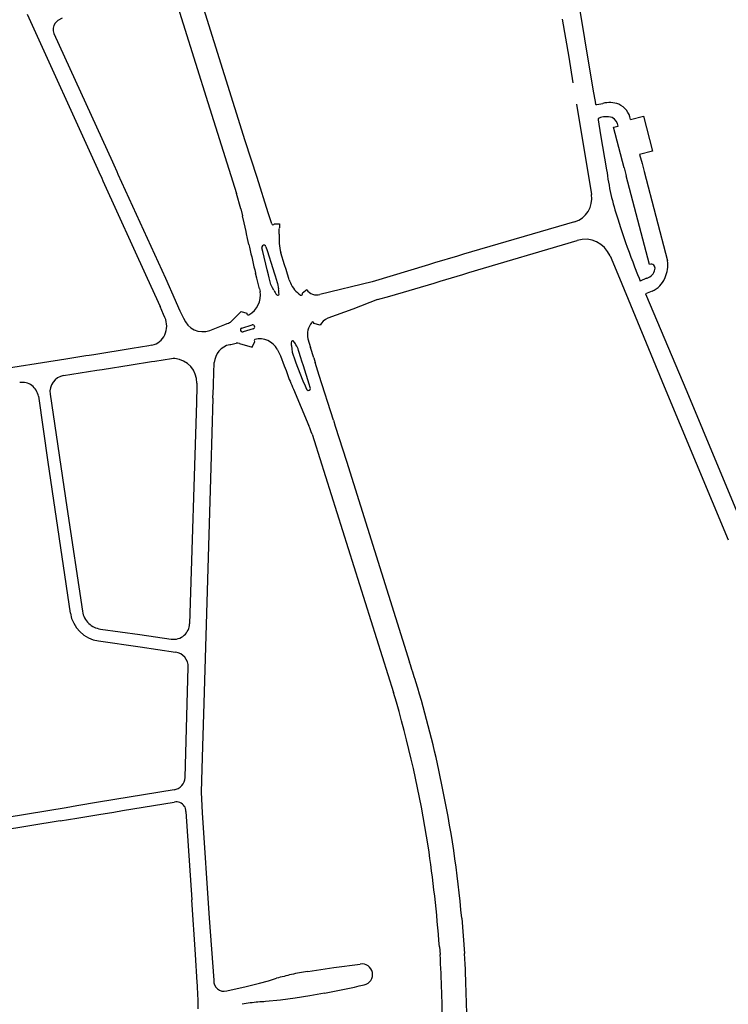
# Model space of a CAD drawing. Extents: x 148869 to 161638, y 453607 to 469810.
# Tile 989 of 1056: x 159143.64 to 159146.26, y 459848.13 to 459851.78. Entities that reach past the tile are written whole.
import ezdxf

# ---------------------------------------------------------------- set-up
doc = ezdxf.new("R2010")
doc.units = 0
doc.layers.add('LKI_V01_KANTRIJWEG', color=252, linetype='CONTINUOUS')

msp = doc.modelspace()

# ---------------------------------------------------------------- linework, layer by layer
at = {"layer": 'LKI_V01_KANTRIJWEG'}
for p, q in [((159143.6701, 459851.7973), (159143.9296, 459851.2247)), ((159143.6701, 459851.7973), (159143.9296, 459851.2247)), ((159143.799, 459851.782), (159143.7838, 459851.7733)), ((159143.799, 459851.782), (159143.7838, 459851.7733)), ((159143.7685, 459851.7254), (159143.985, 459851.2504)), ((159143.7685, 459851.7254), (159143.985, 459851.2504)), ((159145.7625, 459851.5194), (159145.7717, 459851.4663)), ((159145.7625, 459851.5194), (159145.7717, 459851.4663)), ((159145.7015, 459851.4635), (159145.7574, 459851.1294)), ((159145.7015, 459851.4635), (159145.7574, 459851.1294)), ((159145.7772, 459851.4624), (159145.7993, 459851.4667)), ((159145.7772, 459851.4624), (159145.7993, 459851.4667)), ((159145.7816, 459851.4064), (159145.7907, 459851.3505)), ((159145.7816, 459851.4064), (159145.7907, 459851.3505)), ((159145.8389, 459851.3782), (159145.8561, 459851.3831)), ((159145.8389, 459851.3782), (159145.8561, 459851.3831)), ((159145.8784, 459851.2278), (159145.8389, 459851.3782)), ((159145.8784, 459851.2278), (159145.8389, 459851.3782)), ((159145.7907, 459851.3505), (159145.8135, 459851.2211)), ((159145.7907, 459851.3505), (159145.8135, 459851.2211)), ((159145.9357, 459851.2774), (159145.9446, 459851.2446)), ((159145.9357, 459851.2774), (159145.9446, 459851.2446)), ((159143.9296, 459851.2247), (159143.9347, 459851.2136)), ((159143.9296, 459851.2247), (159143.9347, 459851.2136)), ((159143.985, 459851.2504), (159143.9901, 459851.2391)), ((159143.985, 459851.2504), (159143.9901, 459851.2391)), ((159143.9901, 459851.2391), (159144.0012, 459851.2148)), ((159143.9901, 459851.2391), (159144.0012, 459851.2148)), ((159145.8784, 459851.2278), (159145.8861, 459851.1986)), ((159145.8784, 459851.2278), (159145.8861, 459851.1986)), ((159145.9446, 459851.2446), (159145.9519, 459851.2149)), ((159145.9446, 459851.2446), (159145.9519, 459851.2149)), ((159143.9347, 459851.2136), (159143.9454, 459851.1899)), ((159143.9347, 459851.2136), (159143.9454, 459851.1899)), ((159143.9454, 459851.1899), (159143.95, 459851.1798)), ((159143.9454, 459851.1899), (159143.95, 459851.1798)), ((159144.0012, 459851.2148), (159144.0057, 459851.2048)), ((159144.0012, 459851.2148), (159144.0057, 459851.2048)), ((159144.0057, 459851.2048), (159144.1813, 459850.8195)), ((159144.0057, 459851.2048), (159144.1813, 459850.8195)), ((159144.5617, 459851.0617), (159144.5203, 459851.1926)), ((159144.5617, 459851.0617), (159144.5203, 459851.1926)), ((159145.9723, 459850.871), (159145.8861, 459851.1986)), ((159145.9723, 459850.871), (159145.8861, 459851.1986)), ((159145.9519, 459851.2149), (159146.0388, 459850.8847)), ((159145.9519, 459851.2149), (159146.0388, 459850.8847)), ((159143.95, 459851.1798), (159144.1139, 459850.8195)), ((159143.95, 459851.1798), (159144.1139, 459850.8195)), ((159144.4599, 459851.0763), (159144.4439, 459851.1337)), ((159144.4599, 459851.0763), (159144.4439, 459851.1337)), ((159144.4599, 459851.0763), (159144.4664, 459851.0509)), ((159144.4599, 459851.0763), (159144.4664, 459851.0509)), ((159144.4727, 459851.0254), (159144.4664, 459851.0509)), ((159144.4727, 459851.0254), (159144.4664, 459851.0509)), ((159144.5743, 459851.0208), (159144.5617, 459851.0617)), ((159144.5743, 459851.0208), (159144.5617, 459851.0617)), ((159144.48, 459850.9923), (159144.4727, 459851.0254)), ((159144.48, 459850.9923), (159144.4727, 459851.0254)), ((159144.5832, 459851.0216), (159144.6035, 459851.0207)), ((159144.5832, 459851.0216), (159144.6035, 459851.0207)), ((159145.6948, 459851.0291), (159145.2845, 459850.9085)), ((159145.6948, 459851.0291), (159145.2845, 459850.9085)), ((159145.8547, 459851.04), (159145.8646, 459851.0073)), ((159145.8547, 459851.04), (159145.8646, 459851.0073)), ((159144.4818, 459850.9841), (159144.48, 459850.9923)), ((159144.4818, 459850.9841), (159144.48, 459850.9923)), ((159144.4854, 459850.9674), (159144.4818, 459850.9841)), ((159144.4854, 459850.9674), (159144.4818, 459850.9841)), ((159144.6019, 459850.9832), (159144.6026, 459851.0032)), ((159144.6019, 459850.9832), (159144.6026, 459851.0032)), ((159144.4902, 459850.9449), (159144.4854, 459850.9674)), ((159144.4902, 459850.9449), (159144.4854, 459850.9674)), ((159144.4902, 459850.9449), (159144.4924, 459850.9348)), ((159144.4902, 459850.9449), (159144.4924, 459850.9348)), ((159144.5531, 459850.9364), (159144.5578, 459850.9221)), ((159144.5531, 459850.9364), (159144.5578, 459850.9221)), ((159145.3042, 459850.8408), (159145.7046, 459850.9599)), ((159145.3042, 459850.8408), (159145.7046, 459850.9599)), ((159144.5415, 459850.9186), (159144.5384, 459850.9324)), ((159144.5415, 459850.9186), (159144.5384, 459850.9324)), ((159144.5578, 459850.8508), (159144.5415, 459850.9186)), ((159144.5578, 459850.8508), (159144.5415, 459850.9186)), ((159144.5578, 459850.9221), (159144.5782, 459850.8564)), ((159144.5578, 459850.9221), (159144.5782, 459850.8564)), ((159144.622, 459850.8696), (159144.6082, 459850.9134)), ((159144.622, 459850.8696), (159144.6082, 459850.9134)), ((159145.2613, 459850.9018), (159145.1771, 459850.8763)), ((159145.2613, 459850.9018), (159145.1771, 459850.8763)), ((159145.2845, 459850.9085), (159145.2613, 459850.9018)), ((159145.2845, 459850.9085), (159145.2613, 459850.9018)), ((159145.8262, 459850.9022), (159145.8606, 459850.8195)), ((159145.8262, 459850.9022), (159145.8606, 459850.8195)), ((159144.6275, 459850.8516), (159144.622, 459850.8696)), ((159144.6275, 459850.8516), (159144.622, 459850.8696)), ((159145.1771, 459850.8763), (159145.154, 459850.8689)), ((159145.1771, 459850.8763), (159145.154, 459850.8689)), ((159144.519, 459850.8206), (159144.5145, 459850.8386)), ((159144.519, 459850.8206), (159144.5145, 459850.8386)), ((159144.562, 459850.8328), (159144.5578, 459850.8508)), ((159144.562, 459850.8328), (159144.5578, 459850.8508)), ((159144.5649, 459850.8213), (159144.562, 459850.8328)), ((159144.5649, 459850.8213), (159144.562, 459850.8328)), ((159144.5782, 459850.8564), (159144.5836, 459850.8392)), ((159144.5782, 459850.8564), (159144.5836, 459850.8392)), ((159144.5836, 459850.8392), (159144.5872, 459850.8281)), ((159144.5836, 459850.8392), (159144.5872, 459850.8281)), ((159144.5872, 459850.8281), (159144.5947, 459850.8039)), ((159144.5872, 459850.8281), (159144.5947, 459850.8039)), ((159144.6394, 459850.8134), (159144.6275, 459850.8516)), ((159144.6394, 459850.8134), (159144.6275, 459850.8516)), ((159145.1979, 459850.8086), (159145.2811, 459850.8337)), ((159145.1979, 459850.8086), (159145.2811, 459850.8337)), ((159145.2811, 459850.8337), (159145.3042, 459850.8408)), ((159145.2811, 459850.8337), (159145.3042, 459850.8408)), ((159144.1139, 459850.8195), (159144.1613, 459850.7153)), ((159144.1139, 459850.8195), (159144.1613, 459850.7153)), ((159144.1811, 459850.8195), (159144.2176, 459850.7391)), ((159144.1811, 459850.8195), (159144.2176, 459850.7391)), ((159144.5289, 459850.7811), (159144.519, 459850.8206)), ((159144.5289, 459850.7811), (159144.519, 459850.8206)), ((159144.5717, 459850.7971), (159144.5649, 459850.8213)), ((159144.5717, 459850.7971), (159144.5649, 459850.8213)), ((159145.0111, 459850.7531), (159145.1752, 459850.8021)), ((159145.0111, 459850.7531), (159145.1752, 459850.8021)), ((159145.1752, 459850.8021), (159145.1979, 459850.8086)), ((159145.1752, 459850.8021), (159145.1979, 459850.8086)), ((159145.9334, 459850.8195), (159145.9377, 459850.8095)), ((159145.9334, 459850.8195), (159145.9377, 459850.8095)), ((159145.9614, 459850.8195), (159145.9377, 459850.8095)), ((159145.9614, 459850.8195), (159145.9377, 459850.8095)), ((159145.9614, 459850.8195), (159145.9635, 459850.8203)), ((159145.9614, 459850.8195), (159145.9635, 459850.8203)), ((159146.0294, 459850.8222), (159146.0283, 459850.8195)), ((159146.0294, 459850.8222), (159146.0283, 459850.8195)), ((159144.5289, 459850.7811), (159144.5316, 459850.7708)), ((159144.5289, 459850.7811), (159144.5316, 459850.7708)), ((159144.7043, 459850.7774), (159144.6878, 459850.7644)), ((159144.7043, 459850.7774), (159144.6878, 459850.7644)), ((159144.9664, 459850.7407), (159145.0111, 459850.7531)), ((159144.9664, 459850.7407), (159145.0111, 459850.7531)), ((159145.9821, 459850.7724), (159145.9577, 459850.7621)), ((159145.9821, 459850.7724), (159145.9577, 459850.7621)), ((159144.1747, 459850.6856), (159144.1613, 459850.7153)), ((159144.1747, 459850.6856), (159144.1613, 459850.7153)), ((159144.2176, 459850.7391), (159144.2295, 459850.7109)), ((159144.2176, 459850.7391), (159144.2295, 459850.7109)), ((159144.9664, 459850.7407), (159144.8741, 459850.7053)), ((159144.9664, 459850.7407), (159144.8741, 459850.7053)), ((159144.1795, 459850.6748), (159144.1747, 459850.6856)), ((159144.1795, 459850.6748), (159144.1747, 459850.6856)), ((159144.2295, 459850.7109), (159144.2349, 459850.6995)), ((159144.2295, 459850.7109), (159144.2349, 459850.6995)), ((159144.2349, 459850.6995), (159144.2482, 459850.672)), ((159144.2349, 459850.6995), (159144.2482, 459850.672)), ((159144.4215, 459850.6574), (159144.4571, 459850.6916)), ((159144.4215, 459850.6574), (159144.4571, 459850.6916)), ((159144.462, 459850.6967), (159144.4829, 459850.6908)), ((159144.462, 459850.6967), (159144.4829, 459850.6908)), ((159144.8741, 459850.7053), (159144.7816, 459850.6719)), ((159144.8741, 459850.7053), (159144.7816, 459850.6719)), ((159144.3455, 459850.6262), (159144.4005, 459850.6487)), ((159144.3455, 459850.6262), (159144.4005, 459850.6487)), ((159144.4005, 459850.6487), (159144.4096, 459850.6522)), ((159144.4005, 459850.6487), (159144.4096, 459850.6522)), ((159144.4096, 459850.6522), (159144.4147, 459850.6541)), ((159144.4096, 459850.6522), (159144.4147, 459850.6541)), ((159144.4635, 459850.6356), (159144.502, 459850.6473)), ((159144.4635, 459850.6356), (159144.502, 459850.6473)), ((159144.7538, 459850.6457), (159144.7305, 459850.6529)), ((159144.7538, 459850.6457), (159144.7305, 459850.6529)), ((159144.506, 459850.6327), (159144.4685, 459850.6214)), ((159144.506, 459850.6327), (159144.4685, 459850.6214)), ((159144.0581, 459850.5612), (159144.1196, 459850.5708)), ((159144.0581, 459850.5612), (159144.1196, 459850.5708)), ((159144.1196, 459850.5708), (159144.1315, 459850.5728)), ((159144.1196, 459850.5708), (159144.1315, 459850.5728)), ((159144.4192, 459850.5741), (159144.4234, 459850.5752)), ((159144.4192, 459850.5741), (159144.4234, 459850.5752)), ((159144.4234, 459850.5752), (159144.4333, 459850.5772)), ((159144.4234, 459850.5752), (159144.4333, 459850.5772)), ((159144.4333, 459850.5772), (159144.4434, 459850.5791)), ((159144.4333, 459850.5772), (159144.4434, 459850.5791)), ((159144.4549, 459850.5788), (159144.5019, 459850.5652)), ((159144.4549, 459850.5788), (159144.5019, 459850.5652)), ((159144.5019, 459850.5652), (159144.5121, 459850.5856)), ((159144.5019, 459850.5652), (159144.5121, 459850.5856)), ((159144.7081, 459850.5957), (159144.7183, 459850.564)), ((159144.7081, 459850.5957), (159144.7183, 459850.564)), ((159143.8866, 459850.5334), (159143.8986, 459850.535)), ((159143.8866, 459850.5334), (159143.8986, 459850.535)), ((159144.6068, 459850.5324), (159144.621, 459850.4951)), ((159144.6068, 459850.5324), (159144.621, 459850.4951)), ((159144.6513, 459850.5426), (159144.6596, 459850.5185)), ((159144.6513, 459850.5426), (159144.6596, 459850.5185)), ((159144.6751, 459850.5488), (159144.674, 459850.5528)), ((159144.6751, 459850.5488), (159144.674, 459850.5528)), ((159144.6828, 459850.5249), (159144.6751, 459850.5488)), ((159144.6828, 459850.5249), (159144.6751, 459850.5488)), ((159144.7297, 459850.5257), (159144.7183, 459850.564)), ((159144.7297, 459850.5257), (159144.7183, 459850.564)), ((159143.9476, 459850.4826), (159144.0548, 459850.4998)), ((159143.9476, 459850.4826), (159144.0548, 459850.4998)), ((159144.0548, 459850.4998), (159144.1301, 459850.5112)), ((159144.0548, 459850.4998), (159144.1301, 459850.5112)), ((159144.1301, 459850.5112), (159144.1417, 459850.5126)), ((159144.1301, 459850.5112), (159144.1417, 459850.5126)), ((159144.1417, 459850.5126), (159144.2038, 459850.5223)), ((159144.1417, 459850.5126), (159144.2038, 459850.5223)), ((159144.3591, 459850.4296), (159144.3619, 459850.5077)), ((159144.3591, 459850.4296), (159144.3619, 459850.5077)), ((159144.6596, 459850.5185), (159144.6637, 459850.5073)), ((159144.6596, 459850.5185), (159144.6637, 459850.5073)), ((159144.6637, 459850.5073), (159144.67, 459850.4902)), ((159144.6637, 459850.5073), (159144.67, 459850.4902)), ((159144.6862, 459850.5133), (159144.6828, 459850.5249)), ((159144.6862, 459850.5133), (159144.6828, 459850.5249)), ((159144.6919, 459850.4962), (159144.6862, 459850.5133)), ((159144.6919, 459850.4962), (159144.6862, 459850.5133)), ((159144.7131, 459850.4283), (159144.6919, 459850.4962)), ((159144.7131, 459850.4283), (159144.6919, 459850.4962)), ((159144.7297, 459850.5257), (159144.7355, 459850.5085)), ((159144.7297, 459850.5257), (159144.7355, 459850.5085)), ((159143.8044, 459850.4594), (159143.9274, 459850.4794)), ((159143.8044, 459850.4594), (159143.9274, 459850.4794)), ((159143.9274, 459850.4794), (159143.9476, 459850.4826)), ((159143.9274, 459850.4794), (159143.9476, 459850.4826)), ((159144.621, 459850.4951), (159144.6276, 459850.4783)), ((159144.621, 459850.4951), (159144.6276, 459850.4783)), ((159144.6276, 459850.4783), (159144.6315, 459850.4675)), ((159144.6276, 459850.4783), (159144.6315, 459850.4675)), ((159144.3585, 459850.4176), (159144.3591, 459850.4296)), ((159144.3585, 459850.4176), (159144.3591, 459850.4296)), ((159144.7173, 459850.4154), (159144.7131, 459850.4283)), ((159144.7173, 459850.4154), (159144.7131, 459850.4283)), ((159144.2973, 459850.4199), (159144.2956, 459850.3599)), ((159144.2973, 459850.4199), (159144.2956, 459850.3599)), ((159144.3568, 459850.3758), (159144.3585, 459850.4176)), ((159144.3568, 459850.3758), (159144.3585, 459850.4176)), ((159144.6549, 459850.4097), (159144.7124, 459850.2736)), ((159144.6549, 459850.4097), (159144.7124, 459850.2736)), ((159144.6977, 459850.4215), (159144.7031, 459850.4098)), ((159144.6977, 459850.4215), (159144.7031, 459850.4098)), ((159144.2956, 459850.3599), (159144.2706, 459849.5414)), ((159144.2956, 459850.3599), (159144.2706, 459849.5414)), ((159144.8032, 459850.2951), (159144.8091, 459850.273)), ((159144.8032, 459850.2951), (159144.8091, 459850.273)), ((159144.7236, 459850.2433), (159144.7316, 459850.2191)), ((159144.7236, 459850.2433), (159144.7316, 459850.2191)), ((159144.7316, 459850.2191), (159145.0253, 459849.2866)), ((159144.7316, 459850.2191), (159145.0253, 459849.2866)), ((159144.2545, 459848.9722), (159144.2657, 459849.3806)), ((159144.2545, 459848.9722), (159144.2657, 459849.3806)), ((159144.213, 459848.9269), (159143.9334, 459848.8807)), ((159144.213, 459848.9269), (159143.9334, 459848.8807)), ((159143.9334, 459848.8807), (159143.8541, 459848.8676)), ((159143.9334, 459848.8807), (159143.8541, 459848.8676)), ((159144.0225, 459848.8499), (159144.2142, 459848.8815)), ((159144.0225, 459848.8499), (159144.2142, 459848.8815)), ((159144.3156, 459848.8681), (159144.3174, 459848.8412)), ((159144.3156, 459848.8681), (159144.3174, 459848.8412)), ((159143.7923, 459848.8127), (159143.8536, 459848.8222)), ((159143.7923, 459848.8127), (159143.8536, 459848.8222)), ((159143.9901, 459848.8444), (159144.0225, 459848.8499)), ((159143.9901, 459848.8444), (159144.0225, 459848.8499)), ((159144.2573, 459848.8468), (159144.2785, 459848.5194)), ((159144.2573, 459848.8468), (159144.2785, 459848.5194)), ((159145.2777, 459848.452), (159145.2879, 459848.321)), ((159145.2777, 459848.452), (159145.2879, 459848.321)), ((159145.1952, 459848.3466), (159145.1974, 459848.3179)), ((159145.1952, 459848.3466), (159145.1974, 459848.3179))]:
    msp.add_line(p, q, dxfattribs=at)
for points in [[(159144.5203, 459851.1926), (159144.4763, 459851.3283), (159144.1646, 459852.326), (159144.0851, 459852.5786)], [(159144.5203, 459851.1926), (159144.4763, 459851.3283), (159144.1646, 459852.326), (159144.0851, 459852.5786)], [(159143.997, 459852.5577), (159144.0582, 459852.3624), (159144.1561, 459852.0531), (159144.3377, 459851.4696), (159144.4439, 459851.1337)], [(159143.997, 459852.5577), (159144.0582, 459852.3624), (159144.1561, 459852.0531), (159144.3377, 459851.4696), (159144.4439, 459851.1337)], [(159145.609, 459852.4375), (159145.6683, 459852.0864), (159145.7625, 459851.5194)], [(159145.609, 459852.4375), (159145.6683, 459852.0864), (159145.7625, 459851.5194)], [(159145.6491, 459851.7787), (159145.6736, 459851.6384), (159145.688, 459851.5429)], [(159145.6491, 459851.7787), (159145.6736, 459851.6384), (159145.688, 459851.5429)], [(159145.9014, 459851.4072), (159145.9498, 459851.4193), (159145.9837, 459851.2894), (159145.9357, 459851.2774)], [(159145.9014, 459851.4072), (159145.9498, 459851.4193), (159145.9837, 459851.2894), (159145.9357, 459851.2774)], [(159145.154, 459850.8689), (159144.9459, 459850.8067), (159144.7529, 459850.7598)], [(159145.154, 459850.8689), (159144.9459, 459850.8067), (159144.7529, 459850.7598)], [(159145.9171, 459850.862), (159145.9273, 459850.834), (159145.9334, 459850.8195)], [(159145.9171, 459850.862), (159145.9273, 459850.834), (159145.9334, 459850.8195)], [(159144.5823, 459850.7755), (159144.5775, 459850.7844), (159144.5717, 459850.7971)], [(159144.5823, 459850.7755), (159144.5775, 459850.7844), (159144.5717, 459850.7971)], [(159144.5947, 459850.8039), (159144.5958, 459850.8003), (159144.6001, 459850.7806)], [(159144.5947, 459850.8039), (159144.5958, 459850.8003), (159144.6001, 459850.7806)], [(159145.8606, 459850.8195), (159146.0267, 459850.4196), (159146.2636, 459849.852)], [(159145.8606, 459850.8195), (159146.0267, 459850.4196), (159146.2636, 459849.852)], [(159145.9577, 459850.7621), (159146.1106, 459850.4005), (159146.2267, 459850.1222), (159146.3284, 459849.8764)], [(159145.9577, 459850.7621), (159146.1106, 459850.4005), (159146.2267, 459850.1222), (159146.3284, 459849.8764)], [(159144.6471, 459850.5692), (159144.6485, 459850.558), (159144.6504, 459850.5463), (159144.6513, 459850.5426)], [(159144.6471, 459850.5692), (159144.6485, 459850.558), (159144.6504, 459850.5463), (159144.6513, 459850.5426)], [(159143.511, 459850.4788), (159143.5289, 459850.477), (159143.813, 459850.5217), (159143.8866, 459850.5334)], [(159143.511, 459850.4788), (159143.5289, 459850.477), (159143.813, 459850.5217), (159143.8866, 459850.5334)], [(159143.8986, 459850.535), (159143.9162, 459850.5381), (159144.0581, 459850.5612)], [(159143.8986, 459850.535), (159143.9162, 459850.5381), (159144.0581, 459850.5612)], [(159144.5949, 459850.557), (159144.6026, 459850.5431), (159144.6068, 459850.5324)], [(159144.5949, 459850.557), (159144.6026, 459850.5431), (159144.6068, 459850.5324)], [(159144.8032, 459850.2951), (159144.75, 459850.4605), (159144.7355, 459850.5085)], [(159144.8032, 459850.2951), (159144.75, 459850.4605), (159144.7355, 459850.5085)], [(159144.67, 459850.4902), (159144.6902, 459850.4399), (159144.6977, 459850.4215)], [(159144.67, 459850.4902), (159144.6902, 459850.4399), (159144.6977, 459850.4215)], [(159144.2974, 459850.4318), (159144.2975, 459850.4292), (159144.2973, 459850.4199)], [(159144.2974, 459850.4318), (159144.2975, 459850.4292), (159144.2973, 459850.4199)], [(159143.7545, 459850.3912), (159143.8166, 459849.9724), (159143.8745, 459849.5874)], [(159143.7545, 459850.3912), (159143.8166, 459849.9724), (159143.8745, 459849.5874)], [(159143.7111, 459850.3831), (159143.7464, 459850.1394), (159143.8294, 459849.5808)], [(159143.7111, 459850.3831), (159143.7464, 459850.1394), (159143.8294, 459849.5808)], [(159144.3568, 459850.3758), (159144.3496, 459850.1194), (159144.3233, 459849.2474), (159144.318, 459849.0878), (159144.316, 459849.0041), (159144.3144, 459848.9609), (159144.3136, 459848.9178), (159144.3156, 459848.8681)], [(159144.3568, 459850.3758), (159144.3496, 459850.1194), (159144.3233, 459849.2474), (159144.318, 459849.0878), (159144.316, 459849.0041), (159144.3144, 459848.9609), (159144.3136, 459848.9178), (159144.3156, 459848.8681)], [(159144.8091, 459850.273), (159144.8509, 459850.1432), (159145.0846, 459849.3988)], [(159144.8091, 459850.273), (159144.8509, 459850.1432), (159145.0846, 459849.3988)], [(159143.9406, 459849.5219), (159144.0863, 459849.5014), (159144.2031, 459849.4844)], [(159143.9406, 459849.5219), (159144.0863, 459849.5014), (159144.2031, 459849.4844)], [(159143.9339, 459849.4776), (159144.0875, 459849.4564), (159144.2188, 459849.4366)], [(159143.9339, 459849.4776), (159144.0875, 459849.4564), (159144.2188, 459849.4366)], [(159143.8541, 459848.8676), (159143.8135, 459848.8609), (159143.3007, 459848.7768)], [(159143.8541, 459848.8676), (159143.8135, 459848.8609), (159143.3007, 459848.7768)], [(159143.8536, 459848.8222), (159143.935, 459848.8356), (159143.9901, 459848.8444)], [(159143.8536, 459848.8222), (159143.935, 459848.8356), (159143.9901, 459848.8444)], [(159144.3174, 459848.8412), (159144.3428, 459848.4521), (159144.3599, 459848.2222)], [(159144.3174, 459848.8412), (159144.3428, 459848.4521), (159144.3599, 459848.2222)], [(159143.7923, 459848.8127), (159143.3343, 459848.7366), (159143.3108, 459848.7326)], [(159143.7923, 459848.8127), (159143.3343, 459848.7366), (159143.3108, 459848.7326)], [(159144.2989, 459848.2146), (159144.2927, 459848.3182), (159144.2785, 459848.5194)], [(159144.2989, 459848.2146), (159144.2927, 459848.3182), (159144.2785, 459848.5194)], [(159144.7076, 459848.2551), (159144.8039, 459848.2693), (159144.9019, 459848.282)], [(159144.7076, 459848.2551), (159144.8039, 459848.2693), (159144.9019, 459848.282)], [(159144.4079, 459848.1828), (159144.4794, 459848.1989), (159144.5294, 459848.2114), (159144.5624, 459848.2205), (159144.5927, 459848.2296)], [(159144.4079, 459848.1828), (159144.4794, 459848.1989), (159144.5294, 459848.2114), (159144.5624, 459848.2205), (159144.5927, 459848.2296)], [(159144.7701, 459848.1747), (159144.7161, 459848.1651), (159144.6615, 459848.1561), (159144.6066, 459848.1486), (159144.552, 459848.1435)], [(159144.7701, 459848.1747), (159144.7161, 459848.1651), (159144.6615, 459848.1561), (159144.6066, 459848.1486), (159144.552, 459848.1435)]]:
    msp.add_lwpolyline(points, dxfattribs=at)
for centre, radius, start, end in [((159143.8007, 459851.7447), 0.0332, 120.651, 145.0726), ((159143.8007, 459851.7447), 0.0332, 120.651, 145.0726), ((159143.8041, 459851.7402), 0.0385, 142.4381, 202.5981), ((159143.8041, 459851.7402), 0.0385, 142.4381, 202.5981), ((159145.7759, 459851.4665), 0.00425, 182.0555, 287.7941), ((159145.7759, 459851.4665), 0.00425, 182.0555, 287.7941), ((159145.8237, 459851.3658), 0.1038, 70.5589, 103.5463), ((159145.8237, 459851.3658), 0.1038, 70.5589, 103.5463), ((159145.8298, 459851.3972), 0.0723, 7.953, 66.854), ((159145.8298, 459851.3972), 0.0723, 7.953, 66.854), ((159145.787, 459851.407), 0.0054, 104.1484, 187.2298), ((159145.787, 459851.407), 0.0054, 104.1484, 187.2298), ((159145.8115, 459851.3513), 0.0663, 93.7403, 112.9632), ((159145.8115, 459851.3513), 0.0663, 93.7403, 112.9632), ((159145.813, 459851.3498), 0.0678, 71.5638, 94.9312), ((159145.813, 459851.3498), 0.0678, 71.5638, 94.9312), ((159145.8126, 459851.3758), 0.0442, 9.4709, 60.2655), ((159145.8126, 459851.3758), 0.0442, 9.4709, 60.2655), ((159146.7123, 459851.3304), 0.9054, 186.9277, 198.7065), ((159146.7123, 459851.3304), 0.9054, 186.9277, 198.7065), ((159145.669, 459851.1148), 0.0896, 286.7095, 9.3454), ((159145.669, 459851.1148), 0.0896, 286.7095, 9.3454), ((159144.5787, 459851.0222), 0.00456, 198.2689, 352.4468), ((159144.5787, 459851.0222), 0.00456, 198.2689, 352.4468), ((159145.3672, 459850.9726), 0.7652, 176.3947, 177.7038), ((159145.3672, 459850.9726), 0.7652, 176.3947, 177.7038), ((159149.325, 459852.1765), 3.6526, 198.6682, 201.0928), ((159149.325, 459852.1765), 3.6526, 198.6682, 201.0928), ((159144.8625, 459850.9715), 0.2609, 177.4292, 192.8694), ((159144.8625, 459850.9715), 0.2609, 177.4292, 192.8694), ((159147.5073, 459851.5743), 3.0819, 191.9755, 193.811), ((159147.5073, 459851.5743), 3.0819, 191.9755, 193.811), ((159144.5457, 459850.9344), 0.00761, 14.8033, 195.1856), ((159144.5457, 459850.9344), 0.00761, 14.8033, 195.1856), ((159145.7333, 459850.8634), 0.1007, 22.6735, 106.5905), ((159145.7333, 459850.8634), 0.1007, 22.6735, 106.5905), ((159145.9775, 459850.8567), 0.0152, 343.501, 110.0303), ((159145.9775, 459850.8567), 0.0152, 343.501, 110.0303), ((159145.9239, 459850.8699), 0.1159, 335.6778, 7.3154), ((159145.9239, 459850.8699), 0.1159, 335.6778, 7.3154), ((159145.9523, 459850.8589), 0.0402, 286.1391, 350.7135), ((159145.9523, 459850.8589), 0.0402, 286.1391, 350.7135), ((159144.6886, 459850.827), 0.0511, 195.4637, 208.0056), ((159144.6886, 459850.827), 0.0511, 195.4637, 208.0056), ((159144.7376, 459850.8429), 0.1022, 202.9909, 236.6227), ((159144.7376, 459850.8429), 0.1022, 202.9909, 236.6227), ((159145.9486, 459850.8514), 0.0858, 292.9518, 338.1538), ((159145.9486, 459850.8514), 0.0858, 292.9518, 338.1538), ((159144.453, 459850.7561), 0.08, 297.1324, 10.6312), ((159144.453, 459850.7561), 0.08, 297.1324, 10.6312), ((159144.6696, 459850.8204), 0.0982, 207.211, 218.9326), ((159144.6696, 459850.8204), 0.0982, 207.211, 218.9326), ((159144.5969, 459850.7614), 0.00454, 215.6764, 356.1039), ((159144.5969, 459850.7614), 0.00454, 215.6764, 356.1039), ((159144.4599, 459850.7609), 0.1416, 0.0526, 8.0064), ((159144.4599, 459850.7609), 0.1416, 0.0526, 8.0064), ((159144.684, 459850.7615), 0.00477, 236.4531, 36.8249), ((159144.684, 459850.7615), 0.00477, 236.4531, 36.8249), ((159144.7408, 459850.8023), 0.0442, 214.2703, 285.962), ((159144.7408, 459850.8023), 0.0442, 214.2703, 285.962), ((159144.521, 459850.6361), 0.0846, 134.2611, 139.0578), ((159144.521, 459850.6361), 0.0846, 134.2611, 139.0578), ((159144.4873, 459850.6891), 0.00476, 159.0711, 296.5899), ((159144.4873, 459850.6891), 0.00476, 159.0711, 296.5899), ((159144.1065, 459850.6432), 0.0795, 335.3392, 23.3506), ((159144.1065, 459850.6432), 0.0795, 335.3392, 23.3506), ((159144.3206, 459850.6994), 0.0773, 200.7193, 288.782), ((159144.3206, 459850.6994), 0.0773, 200.7193, 288.782), ((159144.3937, 459850.7057), 0.0558, 292.1798, 299.9302), ((159144.3937, 459850.7057), 0.0558, 292.1798, 299.9302), ((159144.504, 459850.64), 0.00758, 285.4577, 105.0724), ((159144.504, 459850.64), 0.00758, 285.4577, 105.0724), ((159144.7789, 459850.6113), 0.0725, 141.2907, 192.4276), ((159144.7789, 459850.6113), 0.0725, 141.2907, 192.4276), ((159144.7258, 459850.6535), 0.00472, 353.3536, 137.5684), ((159144.7258, 459850.6535), 0.00472, 353.3536, 137.5684), ((159144.8002, 459850.6244), 0.051, 111.3527, 155.385), ((159144.8002, 459850.6244), 0.051, 111.3527, 155.385), ((159144.1205, 459850.6354), 0.0636, 279.968, 336.4866), ((159144.1205, 459850.6354), 0.0636, 279.968, 336.4866), ((159144.4659, 459850.6285), 0.00751, 108.6228, 290.4899), ((159144.4659, 459850.6285), 0.00751, 108.6228, 290.4899), ((159144.4343, 459850.5031), 0.0725, 102.0332, 176.3529), ((159144.4343, 459850.5031), 0.0725, 102.0332, 176.3529), ((159144.4485, 459850.5532), 0.0264, 76.0495, 101.1513), ((159144.4485, 459850.5532), 0.0264, 76.0495, 101.1513), ((159144.5141, 459850.5893), 0.00423, 111.6128, 240.8789), ((159144.5141, 459850.5893), 0.00423, 111.6128, 240.8789), ((159144.5307, 459850.5228), 0.0728, 28.0574, 104.3811), ((159144.5307, 459850.5228), 0.0728, 28.0574, 104.3811), ((159144.6845, 459850.5761), 0.038, 166.0062, 190.5116), ((159144.6845, 459850.5761), 0.038, 166.0062, 190.5116), ((159144.6519, 459850.5837), 0.00461, 44.485, 159.4061), ((159144.6519, 459850.5837), 0.00461, 44.485, 159.4061), ((159144.6017, 459850.5416), 0.0701, 26.9259, 40.2194), ((159144.6017, 459850.5416), 0.0701, 26.9259, 40.2194), ((159144.5935, 459850.5269), 0.0846, 17.8431, 33.3064), ((159144.5935, 459850.5269), 0.0846, 17.8431, 33.3064), ((159144.2138, 459850.4378), 0.085, 88.6244, 96.7787), ((159144.2138, 459850.4378), 0.085, 88.6244, 96.7787), ((159144.2083, 459850.434), 0.0892, 358.5776, 85.137), ((159144.2083, 459850.434), 0.0892, 358.5776, 85.137), ((159143.8141, 459850.4), 0.0602, 99.2789, 188.3812), ((159143.8141, 459850.4), 0.0602, 99.2789, 188.3812), ((159145.2265, 459850.6741), 0.6298, 199.1442, 204.817), ((159145.2265, 459850.6741), 0.6298, 199.1442, 204.817), ((159143.6516, 459850.3744), 0.0601, 8.2454, 99.1044), ((159143.6516, 459850.3744), 0.0601, 8.2454, 99.1044), ((159144.7103, 459850.4123), 0.00763, 199.5594, 24.0853), ((159144.7103, 459850.4123), 0.00763, 199.5594, 24.0853), ((159144.3093, 459850.1076), 0.4359, 18.1367, 22.3814), ((159144.3093, 459850.1076), 0.4359, 18.1367, 22.3814), ((159143.9502, 459849.5985), 0.0766, 188.337, 226.6879), ((159143.9502, 459849.5985), 0.0766, 188.337, 226.6879), ((159143.9528, 459849.6012), 0.125, 189.3589, 261.347), ((159143.9528, 459849.6012), 0.125, 189.3589, 261.347), ((159143.9512, 459849.5981), 0.0769, 225.9493, 262.1014), ((159143.9512, 459849.5981), 0.0769, 225.9493, 262.1014), ((159144.2119, 459849.5428), 0.0587, 311.1615, 358.5655), ((159144.2119, 459849.5428), 0.0587, 311.1615, 358.5655), ((159144.2116, 459849.5422), 0.0584, 261.6857, 311.8567), ((159144.2116, 459849.5422), 0.0584, 261.6857, 311.8567), ((159144.2105, 459849.382), 0.0552, 358.5573, 81.3851), ((159144.2105, 459849.382), 0.0552, 358.5573, 81.3851), ((159141.145, 459848.1055), 4.1464, 17.129, 18.1739), ((159141.145, 459848.1055), 4.1464, 17.129, 18.1739), ((159141.3796, 459848.1772), 3.9011, 11.4546, 17.1381), ((159141.3796, 459848.1772), 3.9011, 11.4546, 17.1381), ((159140.9721, 459848.0757), 4.2302, 8.7601, 16.6328), ((159140.9721, 459848.0757), 4.2302, 8.7601, 16.6328), ((159144.2042, 459848.9766), 0.0505, 280.0627, 355.007), ((159144.2042, 459848.9766), 0.0505, 280.0627, 355.007), ((159140.9797, 459848.0655), 4.3153, 5.1383, 11.853), ((159140.9797, 459848.0655), 4.3153, 5.1383, 11.853), ((159144.2217, 459848.8466), 0.0357, 68.009, 102.0397), ((159144.2217, 459848.8466), 0.0357, 68.009, 102.0397), ((159144.2217, 459848.8467), 0.0356, 0.1884, 68.0628), ((159144.2217, 459848.8467), 0.0356, 0.1884, 68.0628), ((159139.9585, 459847.9432), 5.2522, 4.405, 8.5047), ((159139.9585, 459847.9432), 5.2522, 4.405, 8.5047), ((159140.1034, 459848.0243), 5.1025, 0.1748, 3.2986), ((159140.1034, 459848.0243), 5.1025, 0.1748, 3.2986), ((159140.0795, 459848.0236), 5.2169, 359.8826, 3.2675), ((159140.0795, 459848.0236), 5.2169, 359.8826, 3.2675), ((159144.9087, 459848.2436), 0.0389, 10.9233, 100.0974), ((159144.9087, 459848.2436), 0.0389, 10.9233, 100.0974), ((159144.955, 459846.9272), 1.3518, 103.1525, 105.5453), ((159144.955, 459846.9272), 1.3518, 103.1525, 105.5453), ((159144.8618, 459847.2864), 0.9809, 99.047, 102.6266), ((159144.8618, 459847.2864), 0.9809, 99.047, 102.6266), ((159144.909, 459848.2434), 0.0387, 281.5217, 11.2728), ((159144.909, 459848.2434), 0.0387, 281.5217, 11.2728), ((159142.9755, 459848.1173), 1.327, 359.9937, 4.2037), ((159142.9755, 459848.1173), 1.327, 359.9937, 4.2037), ((159144.3983, 459848.2201), 0.0385, 176.8675, 229.7097), ((159144.3983, 459848.2201), 0.0385, 176.8675, 229.7097), ((159144.0231, 459852.0901), 3.986, 280.8015, 282.9553), ((159144.0231, 459852.0901), 3.986, 280.8015, 282.9553), ((159144.3984, 459848.22), 0.0385, 229.6047, 284.4327), ((159144.3984, 459848.22), 0.0385, 229.6047, 284.4327), ((159144.5716, 459847.5912), 0.5525, 97.9424, 101.1235), ((159144.5716, 459847.5912), 0.5525, 97.9424, 101.1235), ((159144.5977, 459847.3127), 0.8321, 93.1518, 97.0711), ((159144.5977, 459847.3127), 0.8321, 93.1518, 97.0711)]:
    msp.add_arc(centre, radius, start, end, dxfattribs=at)

doc.saveas('drawing.dxf')
